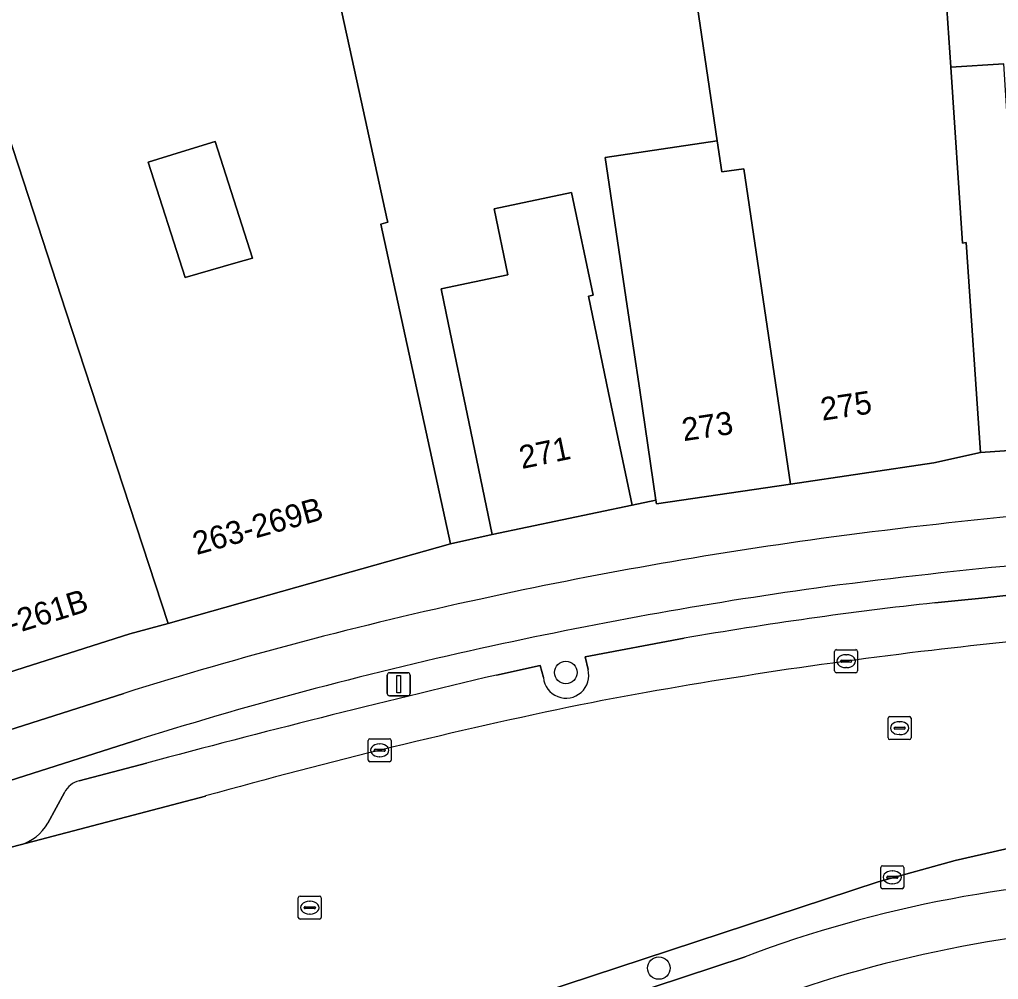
# Model space of a CAD drawing. Extents: x 163008 to 163854, y 382777 to 383982.
# Drawn here: x 163195.74 to 163238.29, y 383602.9 to 383644.63 of the extents above; entities that cross this region are included whole.
import ezdxf

# ---------------------------------------------------------------- set-up
doc = ezdxf.new("R2010")
doc.units = 0
for name, color, linetype in [('IMGEO_Berm_open', 7, 'Continuous'), ('IMGEO_Boom', 7, 'Continuous'), ('IMGEO_Erf', 7, 'Continuous'), ('IMGEO_Fietspad_open', 7, 'Continuous'), ('IMGEO_Kolk', 7, 'Continuous'), ('IMGEO_Lichtmast', 7, 'Continuous'), ('IMGEO_Pand', 7, 'Continuous'), ('IMGEO_Pand_nummerreeks', 7, 'Continuous'), ('IMGEO_Parkeervlak_open', 7, 'Continuous'), ('IMGEO_Rijbaan_lokaal_gesloten', 7, 'Continuous'), ('IMGEO_Rioolput', 7, 'Continuous'), ('IMGEO_Verkeerseiland_open', 7, 'Continuous'), ('IMGEO_Voetpad_open', 7, 'Continuous')]:
    doc.layers.add(name, color=color, linetype=linetype)

msp = doc.modelspace()

# ---------------------------------------------------------------- linework, layer by layer
at = {"layer": 'IMGEO_Berm_open'}
msp.add_lwpolyline([(163243.205, 383609.62), (163236.408, 383608.071), (163233.054, 383607.14), (163214.956, 383601.18), (163213.597, 383600.731), (163214, 383599.504), (163227.273, 383603.884)], dxfattribs=at)
msp.add_arc((163246.114, 383553.869), 53.446, 90.7097, 110.6419, dxfattribs=at)
at = {"layer": 'IMGEO_Boom'}
for centre in [(163219.486, 383616.242), (163223.523, 383603.39)]:
    msp.add_circle(centre, 0.489, dxfattribs=at)
at = {"layer": 'IMGEO_Erf'}
for points in [[(163235.258, 383656.595), (163236.213, 383642.551), (163238.519, 383642.708)], [(163208.793, 383649.329), (163210.503, 383641.501), (163211.723, 383635.916), (163211.745, 383635.813), (163211.441, 383635.729), (163214.465, 383621.839), (163216.286, 383622.242), (163215.266, 383627.137), (163214.384, 383631.368), (163214.059, 383632.925), (163216.962, 383633.53), (163216.363, 383636.404), (163219.737, 383637.108), (163220.669, 383632.639), (163220.469, 383632.598), (163221.343, 383628.404), (163222.364, 383623.509), (163223.402, 383623.728), (163222.694, 383628.519), (163222.155, 383632.166), (163221.198, 383638.636), (163226.061, 383639.355), (163223.769, 383654.897)]]:
    msp.add_lwpolyline(points, dxfattribs=at)
msp.add_lwpolyline([(163201.328, 383638.433), (163202.934, 383633.418), (163205.135, 383634.044), (163205.865, 383634.251), (163204.238, 383639.324), (163202.783, 383638.879)], close=True, dxfattribs=at)
at = {"layer": 'IMGEO_Fietspad_open'}
for points in [[(163200.27, 383615.333), (163175.45, 383607.42)], [(163173.344, 383604.78), (163176.109, 383605.421), (163201.007, 383613.354)], [(163227.273, 383603.884), (163214, 383599.504), (163212.305, 383598.953), (163206.623, 383597.104), (163205.825, 383596.845), (163205.366, 383596.686), (163201.515, 383595.458)]]:
    msp.add_lwpolyline(points, dxfattribs=at)
for centre, radius, start, end in [((163260.748, 383399.607), 224.488, 93.16002, 97.72126), ((163256.208, 383434.628), 189.175, 97.78374, 102.33776), ((163262.924, 383372.672), 249.375, 93.32181, 97.39105), ((163256.131, 383435.247), 186.45, 97.79474, 102.35022), ((163253.351, 383445.906), 177.547, 102.21475, 107.39558), ((163253.923, 383443.985), 177.443, 102.25722, 107.35049), ((163246.114, 383553.869), 53.446, 90.7097, 110.6419), ((163246.55, 383552.155), 53.093, 90.881, 110.5216)]:
    msp.add_arc(centre, radius, start, end, dxfattribs=at)
at = {"layer": 'IMGEO_Kolk'}
for p, q in [((163231.243, 383617.232), (163232.095, 383617.232)), ((163231.168, 383616.306), (163231.168, 383617.158)), ((163231.656, 383617.012), (163231.681, 383617.012)), ((163232.169, 383617.158), (163232.169, 383616.306)), ((163231.427, 383616.726), (163231.427, 383616.738)), ((163231.865, 383616.689), (163231.467, 383616.689)), ((163231.47, 383616.775), (163231.868, 383616.775)), ((163231.679, 383616.452), (163231.654, 383616.452)), ((163231.911, 383616.738), (163231.911, 383616.726)), ((163232.095, 383616.232), (163231.243, 383616.232)), ((163210.893, 383612.432), (163210.893, 383613.284)), ((163210.968, 383613.358), (163211.82, 383613.358)), ((163211.381, 383613.138), (163211.406, 383613.138)), ((163211.894, 383613.284), (163211.894, 383612.432)), ((163211.152, 383612.852), (163211.152, 383612.864)), ((163211.59, 383612.815), (163211.192, 383612.815)), ((163211.195, 383612.901), (163211.593, 383612.901)), ((163211.404, 383612.578), (163211.379, 383612.578)), ((163211.636, 383612.864), (163211.636, 383612.852)), ((163211.82, 383612.358), (163210.968, 383612.358)), ((163233.174, 383606.91), (163233.174, 383607.762)), ((163233.249, 383607.836), (163234.101, 383607.836)), ((163233.662, 383607.616), (163233.687, 383607.616)), ((163234.175, 383607.762), (163234.175, 383606.91)), ((163233.433, 383607.33), (163233.433, 383607.342)), ((163233.871, 383607.293), (163233.473, 383607.293)), ((163233.476, 383607.379), (163233.874, 383607.379)), ((163233.685, 383607.056), (163233.66, 383607.056)), ((163233.917, 383607.342), (163233.917, 383607.33)), ((163234.101, 383606.836), (163233.249, 383606.836))]:
    msp.add_line(p, q, dxfattribs=at)
for points in [[(163231.243, 383617.232), (163232.095, 383617.232)], [(163231.168, 383616.306), (163231.168, 383617.158)], [(163232.169, 383617.158), (163232.169, 383616.306)], [(163232.095, 383616.232), (163231.243, 383616.232)], [(163210.893, 383612.432), (163210.893, 383613.284)], [(163210.968, 383613.358), (163211.82, 383613.358)], [(163211.894, 383613.284), (163211.894, 383612.432)], [(163211.82, 383612.358), (163210.968, 383612.358)], [(163233.174, 383606.91), (163233.174, 383607.762)], [(163233.249, 383607.836), (163234.101, 383607.836)], [(163234.175, 383607.762), (163234.175, 383606.91)], [(163234.101, 383606.836), (163233.249, 383606.836)]]:
    msp.add_lwpolyline(points, dxfattribs=at)
for centre, radius, start, end in [((163231.245, 383617.156), 0.0765, 91.552, 178.448), ((163231.245, 383617.156), 0.0765, 91.552, 178.448), ((163232.093, 383617.156), 0.0765, 1.552, 88.448), ((163232.093, 383617.156), 0.0765, 1.552, 88.448), ((163231.467, 383616.735), 0.0403, 85.8775, 175.7526), ((163231.464, 383616.725), 0.0366, 178.938, 274.7102), ((163231.868, 383616.732), 0.043, 264.8664, 352.4533), ((163231.872, 383616.737), 0.0386, 1.7309, 96.639), ((163231.245, 383616.308), 0.0765, 181.552, 268.448), ((163231.245, 383616.308), 0.0765, 181.552, 268.448), ((163232.093, 383616.308), 0.0765, 271.552, 358.448), ((163232.093, 383616.308), 0.0765, 271.552, 358.448), ((163210.97, 383613.282), 0.0765, 91.552, 178.448), ((163210.97, 383613.282), 0.0765, 91.552, 178.448), ((163211.818, 383613.282), 0.0765, 1.552, 88.448), ((163211.818, 383613.282), 0.0765, 1.552, 88.448), ((163211.192, 383612.861), 0.0403, 85.8775, 175.7526), ((163211.189, 383612.851), 0.0366, 178.938, 274.7102), ((163211.593, 383612.858), 0.043, 264.8664, 352.4533), ((163211.597, 383612.863), 0.0386, 1.7309, 96.639), ((163210.97, 383612.434), 0.0765, 181.552, 268.448), ((163210.97, 383612.434), 0.0765, 181.552, 268.448), ((163211.818, 383612.434), 0.0765, 271.552, 358.448), ((163211.818, 383612.434), 0.0765, 271.552, 358.448), ((163233.251, 383607.76), 0.0765, 91.552, 178.448), ((163233.251, 383607.76), 0.0765, 91.552, 178.448), ((163234.099, 383607.76), 0.0765, 1.552, 88.448), ((163234.099, 383607.76), 0.0765, 1.552, 88.448), ((163233.473, 383607.339), 0.0403, 85.8775, 175.7526), ((163233.47, 383607.329), 0.0366, 178.938, 274.7102), ((163233.874, 383607.336), 0.043, 264.8664, 352.4533), ((163233.878, 383607.341), 0.0386, 1.7309, 96.639), ((163233.251, 383606.912), 0.0765, 181.552, 268.448), ((163233.251, 383606.912), 0.0765, 181.552, 268.448), ((163234.099, 383606.912), 0.0765, 271.552, 358.448), ((163234.099, 383606.912), 0.0765, 271.552, 358.448)]:
    msp.add_arc(centre, radius, start, end, dxfattribs=at)
for centre, major_axis, ratio, start_param, end_param in [((163231.655, 383616.732), (-0.387, 0.002), 0.722429, 4.712389, 7.853982), ((163231.68, 383616.732), (-0.39, 0.002), 0.717154, 1.570796, 4.712389), ((163211.38, 383612.858), (-0.387, 0.002), 0.722429, 4.712389, 7.853982), ((163211.405, 383612.858), (-0.39, 0.002), 0.717154, 1.570796, 4.712389), ((163233.661, 383607.336), (-0.387, 0.002), 0.722429, 4.712389, 7.853982), ((163233.686, 383607.336), (-0.39, 0.002), 0.717154, 1.570796, 4.712389)]:
    msp.add_ellipse(centre, major_axis=major_axis, ratio=ratio, start_param=start_param, end_param=end_param, dxfattribs=at)
at = {"layer": 'IMGEO_Lichtmast'}
for p, q in [((163211.721, 383615.327), (163211.721, 383616.127)), ((163211.721, 383616.127), (163211.721, 383615.327)), ((163211.821, 383616.227), (163212.611, 383616.227)), ((163212.611, 383616.227), (163211.821, 383616.227)), ((163212.711, 383616.127), (163212.711, 383615.327)), ((163212.711, 383615.327), (163212.711, 383616.127)), ((163212.611, 383615.227), (163211.821, 383615.227)), ((163211.821, 383615.227), (163212.611, 383615.227))]:
    msp.add_line(p, q, dxfattribs=at)
msp.add_lwpolyline([(163212.141, 383616.102), (163212.291, 383616.102), (163212.291, 383615.352), (163212.141, 383615.352), (163212.141, 383616.102)], dxfattribs=at)
for centre, start, end in [((163211.821, 383616.127), 90, 180), ((163211.821, 383616.127), 90, 180), ((163212.611, 383616.127), 0, 90), ((163212.611, 383616.127), 360, 90), ((163211.821, 383615.327), 180, 270), ((163211.821, 383615.327), 180, 270), ((163212.611, 383615.327), 270, 0), ((163212.611, 383615.327), 270, 0)]:
    msp.add_arc(centre, 0.1, start, end, dxfattribs=at)
at = {"layer": 'IMGEO_Pand'}
msp.add_lwpolyline([(163223.769, 383654.897), (163226.061, 383639.355), (163226.261, 383637.999), (163227.228, 383638.142), (163229.245, 383624.433), (163235.484, 383625.355), (163237.512, 383625.809), (163236.892, 383634.936), (163236.733, 383634.902), (163236.213, 383642.551), (163235.258, 383656.595)], dxfattribs=at)
for points in [[(163211.441, 383635.729), (163211.745, 383635.813), (163211.723, 383635.916), (163210.503, 383641.501), (163208.793, 383649.329), (163201.472, 383647.012), (163200.396, 383646.671), (163199.955, 383646.532), (163194.234, 383644.721), (163193.631, 383644.53), (163196.121, 383636.932), (163197.755, 383631.946), (163202.202, 383618.377), (163209.017, 383620.301), (163214.465, 383621.839)], [(163197.755, 383631.946), (163196.121, 383636.932), (163193.631, 383644.53), (163184.426, 383641.263), (163187.29, 383632.204), (163188.077, 383629.713), (163188.197, 383629.334), (163192.599, 383615.406), (163200.537, 383617.916), (163202.202, 383618.377)], [(163242.998, 383635.405), (163242.494, 383635.371), (163242.515, 383635.066), (163240.107, 383634.903), (163239.727, 383640.488), (163238.961, 383640.436), (163238.675, 383640.417), (163238.519, 383642.708), (163236.213, 383642.551), (163236.733, 383634.902), (163236.892, 383634.936), (163237.512, 383625.809), (163243.784, 383626.235)], [(163229.245, 383624.433), (163227.228, 383638.142), (163226.261, 383637.999), (163226.061, 383639.355), (163221.198, 383638.636), (163222.155, 383632.166), (163222.694, 383628.519), (163223.402, 383623.728), (163223.425, 383623.572)], [(163205.135, 383634.044), (163202.934, 383633.418), (163201.328, 383638.433), (163202.783, 383638.879), (163204.238, 383639.324), (163205.865, 383634.251)], [(163220.469, 383632.598), (163220.669, 383632.639), (163219.737, 383637.108), (163216.363, 383636.404), (163216.962, 383633.53), (163214.059, 383632.925), (163214.384, 383631.368), (163215.266, 383627.137), (163216.286, 383622.242), (163222.364, 383623.509), (163221.343, 383628.404)]]:
    msp.add_lwpolyline(points, close=True, dxfattribs=at)
at = {"layer": 'IMGEO_Parkeervlak_open'}
for points in [[(163239.783, 383619.154), (163239.761, 383619.712), (163239.257, 383619.658), (163237.562, 383619.476), (163236.542, 383619.373), (163235.523, 383619.267)], [(163224.626, 383617.726), (163220.329, 383616.915), (163220.449, 383616.364)], [(163218.512, 383616.018), (163218.365, 383616.542), (163216.468, 383616.129)], [(163201.262, 383612.3), (163198.332, 383611.532)], [(163195.768, 383608.743), (163203.823, 383610.87)], [(163197.686, 383611.025), (163196.967, 383609.692)]]:
    msp.add_lwpolyline(points, dxfattribs=at)
for centre, radius, start, end in [((163253.787, 383450.818), 169.436, 96.18801, 99.91022), ((163256.869, 383438.484), 180.003, 92.56406, 96.85085), ((163259.687, 383409.961), 208.66, 96.68505, 100.9307), ((163331.168, 383128.516), 500.921, 103.2369, 105.03055), ((163219.494, 383616.113), 0.987, 185.504, 14.7515), ((163270.746, 383371.262), 248.779, 101.74148, 105.60526), ((163198.589, 383610.54), 1.025, 104.5145, 151.7372), ((163195.194, 383610.7), 2.039, 286.341, 330.3817)]:
    msp.add_arc(centre, radius, start, end, dxfattribs=at)
at = {"layer": 'IMGEO_Rijbaan_lokaal_gesloten'}
for points in [[(163203.823, 383610.87), (163195.768, 383608.743), (163176.564, 383603.756)], [(163182.874, 383590.684), (163187.392, 383592.153), (163193.078, 383594.015), (163193.778, 383594.259), (163201.91, 383596.897), (163205.454, 383598.071), (163213.597, 383600.731), (163214.956, 383601.18), (163233.054, 383607.14), (163236.408, 383608.071), (163243.205, 383609.62)]]:
    msp.add_lwpolyline(points, dxfattribs=at)
for centre, radius, start, end in [((163256.869, 383438.484), 180.003, 92.56406, 96.85085), ((163259.687, 383409.961), 208.66, 96.68505, 100.9307), ((163270.746, 383371.262), 248.779, 101.74148, 105.60526)]:
    msp.add_arc(centre, radius, start, end, dxfattribs=at)
at = {"layer": 'IMGEO_Rioolput'}
for p, q in [((163233.493, 383613.395), (163233.493, 383614.247)), ((163233.568, 383614.321), (163234.42, 383614.321)), ((163234.494, 383614.247), (163234.494, 383613.395)), ((163233.752, 383613.815), (163233.752, 383613.827)), ((163233.795, 383613.864), (163234.193, 383613.864)), ((163233.981, 383614.101), (163234.006, 383614.101)), ((163234.236, 383613.827), (163234.236, 383613.815)), ((163234.19, 383613.778), (163233.792, 383613.778)), ((163234.004, 383613.541), (163233.979, 383613.541)), ((163234.42, 383613.321), (163233.568, 383613.321)), ((163207.854, 383605.59), (163207.854, 383606.442)), ((163207.929, 383606.516), (163208.781, 383606.516)), ((163208.342, 383606.296), (163208.367, 383606.296)), ((163208.855, 383606.442), (163208.855, 383605.59)), ((163208.113, 383606.01), (163208.113, 383606.022)), ((163208.551, 383605.973), (163208.153, 383605.973)), ((163208.156, 383606.059), (163208.554, 383606.059)), ((163208.365, 383605.736), (163208.34, 383605.736)), ((163208.597, 383606.022), (163208.597, 383606.01)), ((163208.781, 383605.516), (163207.929, 383605.516))]:
    msp.add_line(p, q, dxfattribs=at)
for points in [[(163233.493, 383613.395), (163233.493, 383614.247)], [(163233.568, 383614.321), (163234.42, 383614.321)], [(163234.494, 383614.247), (163234.494, 383613.395)], [(163234.42, 383613.321), (163233.568, 383613.321)], [(163207.854, 383605.59), (163207.854, 383606.442)], [(163207.929, 383606.516), (163208.781, 383606.516)], [(163208.855, 383606.442), (163208.855, 383605.59)], [(163208.781, 383605.516), (163207.929, 383605.516)]]:
    msp.add_lwpolyline(points, dxfattribs=at)
for centre, radius, start, end in [((163233.57, 383614.245), 0.0765, 91.552, 178.448), ((163233.57, 383614.245), 0.0765, 91.552, 178.448), ((163234.418, 383614.245), 0.0765, 1.552, 88.448), ((163234.418, 383614.245), 0.0765, 1.552, 88.448), ((163233.792, 383613.824), 0.0403, 85.8775, 175.7526), ((163233.789, 383613.814), 0.0366, 178.938, 274.7102), ((163234.193, 383613.821), 0.043, 264.8664, 352.4533), ((163234.197, 383613.826), 0.0386, 1.7309, 96.639), ((163233.57, 383613.397), 0.0765, 181.552, 268.448), ((163233.57, 383613.397), 0.0765, 181.552, 268.448), ((163234.418, 383613.397), 0.0765, 271.552, 358.448), ((163234.418, 383613.397), 0.0765, 271.552, 358.448), ((163207.931, 383606.44), 0.0765, 91.552, 178.448), ((163207.931, 383606.44), 0.0765, 91.552, 178.448), ((163208.779, 383606.44), 0.0765, 1.552, 88.448), ((163208.779, 383606.44), 0.0765, 1.552, 88.448), ((163208.153, 383606.019), 0.0403, 85.8775, 175.7526), ((163208.15, 383606.009), 0.0366, 178.938, 274.7102), ((163208.554, 383606.016), 0.043, 264.8664, 352.4533), ((163208.558, 383606.021), 0.0386, 1.7309, 96.639), ((163207.931, 383605.592), 0.0765, 181.552, 268.448), ((163207.931, 383605.592), 0.0765, 181.552, 268.448), ((163208.779, 383605.592), 0.0765, 271.552, 358.448), ((163208.779, 383605.592), 0.0765, 271.552, 358.448)]:
    msp.add_arc(centre, radius, start, end, dxfattribs=at)
for centre, major_axis, ratio, start_param, end_param in [((163233.98, 383613.821), (-0.387, 0.002), 0.722429, 4.712389, 7.853982), ((163234.005, 383613.821), (-0.39, 0.002), 0.717154, 1.570796, 4.712389), ((163208.341, 383606.016), (-0.387, 0.002), 0.722429, 4.712389, 7.853982), ((163208.366, 383606.016), (-0.39, 0.002), 0.717154, 1.570796, 4.712389)]:
    msp.add_ellipse(centre, major_axis=major_axis, ratio=ratio, start_param=start_param, end_param=end_param, dxfattribs=at)
at = {"layer": 'IMGEO_Verkeerseiland_open'}
for points in [[(163235.523, 383619.267), (163236.542, 383619.373), (163237.562, 383619.476), (163239.257, 383619.658), (163239.761, 383619.712), (163239.783, 383619.154)], [(163220.449, 383616.364), (163220.329, 383616.915), (163224.626, 383617.726)], [(163216.468, 383616.129), (163218.365, 383616.542), (163218.512, 383616.018)], [(163201.007, 383613.354), (163176.109, 383605.421), (163173.344, 383604.78)], [(163198.332, 383611.532), (163201.262, 383612.3)], [(163196.967, 383609.692), (163197.686, 383611.025)], [(163176.564, 383603.756), (163195.768, 383608.743)]]:
    msp.add_lwpolyline(points, dxfattribs=at)
for centre, radius, start, end in [((163262.924, 383372.672), 249.375, 93.32181, 97.39105), ((163256.131, 383435.247), 186.45, 97.79474, 102.35022), ((163253.787, 383450.818), 169.436, 96.18801, 99.91022), ((163253.923, 383443.985), 177.443, 102.25722, 107.35049), ((163331.168, 383128.516), 500.921, 103.2369, 105.03055), ((163219.494, 383616.113), 0.987, 185.504, 14.7515), ((163198.589, 383610.54), 1.025, 104.5145, 151.7372), ((163195.194, 383610.7), 2.039, 286.341, 330.3817)]:
    msp.add_arc(centre, radius, start, end, dxfattribs=at)
at = {"layer": 'IMGEO_Voetpad_open'}
for points in [[(163316.025, 383630.746), (163310.254, 383630.377), (163299.544, 383629.701), (163296.71, 383629.522), (163268.799, 383627.847), (163267.703, 383627.86), (163261.75, 383627.456), (163260.573, 383627.376), (163255.321, 383627.019), (163250.492, 383626.691), (163243.784, 383626.235), (163237.512, 383625.809), (163235.484, 383625.355), (163229.245, 383624.433), (163223.425, 383623.572), (163223.402, 383623.728), (163222.364, 383623.509), (163216.286, 383622.242), (163214.465, 383621.839), (163209.017, 383620.301), (163202.202, 383618.377), (163200.537, 383617.916), (163192.599, 383615.406)], [(163175.45, 383607.42), (163200.27, 383615.333)]]:
    msp.add_lwpolyline(points, dxfattribs=at)
for centre, radius, start, end in [((163260.748, 383399.607), 224.488, 93.16002, 97.72126), ((163256.208, 383434.628), 189.175, 97.78374, 102.33776), ((163253.351, 383445.906), 177.547, 102.21475, 107.39558), ((163246.55, 383552.155), 53.093, 90.881, 110.5216)]:
    msp.add_arc(centre, radius, start, end, dxfattribs=at)

# ---------------------------------------------------------------- texts
at = {"layer": 'IMGEO_Pand_nummerreeks'}
for s, rotation, p in [('275', 8.411, (163230.632, 383627.185)), ('273', 8.4106, (163224.603, 383626.294)), ('271', 11.7743, (163217.572, 383625.083)), ('263-269B', 15.7678, (163203.432, 383621.342)), ('261-261B', 17.3492, (163193.267, 383617.205))]:
    msp.add_text(s, height=1, rotation=rotation, dxfattribs=at).set_placement(p)

doc.saveas('drawing.dxf')
